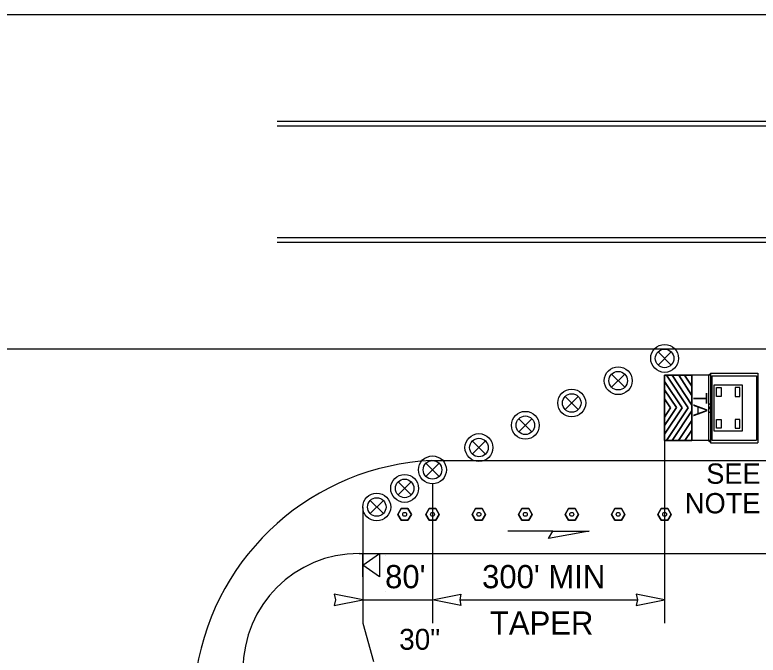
# Model space of a CAD drawing. Extents: x 99958 to 100176, y 99935 to 100011.
# Drawn here: x 100123.446 to 100126.007, y 99973.722 to 99975.928 of the extents above; entities that cross this region are included whole.
import ezdxf

# ---------------------------------------------------------------- set-up
doc = ezdxf.new("R2010")
doc.units = 0
for name, color, linetype in [('RD_ED_ShoulderPavedEdge', 7, 'Continuous'), ('RD_MK_LineEdgeWhite', 7, 'Continuous'), ('RD_MK_LineEdgeYellow', 7, 'Continuous'), ('RD_MK_LineLane', 7, 'Continuous'), ('RD_MK_LineTwoWayLtTurn', 7, 'Continuous'), ('TR_SN_ConstructionSigns', 7, 'Continuous'), ('TR_WZ_PortableSignMountBlk-Wht', 7, 'Continuous'), ('TR_WZ_TrafficSafetyDrum', 7, 'Continuous'), ('TR_WZ_TransportableAttenuator', 7, 'Continuous'), ('TR_WZ_TubularMarker', 7, 'Continuous'), ('TR_WZ_WorkZoneDetails', 7, 'Continuous'), ('TR_WZ_WorkZoneTextCurrent', 7, 'Continuous')]:
    doc.layers.add(name, color=color, linetype=linetype)

msp = doc.modelspace()

# ---------------------------------------------------------------- linework, layer by layer
at = {"layer": 'RD_ED_ShoulderPavedEdge'}
msp.add_line((100124.6319, 99974.0725), (100127.555, 99974.0725), dxfattribs=at)
msp.add_arc((100124.6319, 99973.6725), 0.4, 90, 180, dxfattribs=at)
at = {"layer": 'RD_MK_LineEdgeWhite'}
msp.add_arc((100124.9219, 99973.5319), 0.8615, 92.6555, 170.6116, dxfattribs=at)
at = {"layer": 'RD_MK_LineEdgeYellow'}
msp.add_line((100124.8819, 99974.3925), (100127.555, 99974.3925), dxfattribs=at)
at = {"layer": 'RD_MK_LineLane'}
for points in [[(100127.555, 99975.9284), (100120.32, 99975.9284)], [(100127.555, 99974.7765), (100120.32, 99974.7765)]]:
    msp.add_lwpolyline(points, dxfattribs=at)
at = {"layer": 'RD_MK_LineTwoWayLtTurn'}
for p, q in [((100127.555, 99975.5604), (100124.3495, 99975.5604)), ((100127.555, 99975.1444), (100124.3495, 99975.1444))]:
    msp.add_line(p, q, dxfattribs=at)
for points in [[(100127.555, 99975.5445), (100124.3495, 99975.5445)], [(100127.555, 99975.1604), (100124.3495, 99975.1604)]]:
    msp.add_lwpolyline(points, dxfattribs=at)
at = {"layer": 'TR_WZ_PortableSignMountBlk-Wht'}
msp.add_line((100124.645, 99973.9923), (100124.645, 99974.0723), dxfattribs=at)
msp.add_lwpolyline([(100124.645, 99974.0322), (100124.7025, 99974.0723), (100124.7025, 99973.9923)], close=True, dxfattribs=at)
at = {"layer": 'TR_WZ_TrafficSafetyDrum'}
for p, q in [((100125.7076, 99974.7671), (100125.6623, 99974.7218)), ((100125.6623, 99974.7671), (100125.7076, 99974.7218)), ((100125.5476, 99974.6903), (100125.5023, 99974.645)), ((100125.5023, 99974.6903), (100125.5476, 99974.645)), ((100125.3876, 99974.6135), (100125.3423, 99974.5682)), ((100125.3423, 99974.6135), (100125.3876, 99974.5682)), ((100125.2276, 99974.5367), (100125.1823, 99974.4914)), ((100125.1823, 99974.5367), (100125.2276, 99974.4914)), ((100125.0676, 99974.4599), (100125.0223, 99974.4146)), ((100125.0223, 99974.4599), (100125.0676, 99974.4146)), ((100124.9076, 99974.3831), (100124.8623, 99974.3378)), ((100124.8623, 99974.3831), (100124.9076, 99974.3378)), ((100124.7663, 99974.3191), (100124.8116, 99974.2738)), ((100124.8116, 99974.3191), (100124.7663, 99974.2738)), ((100124.6703, 99974.2551), (100124.7156, 99974.2098)), ((100124.7156, 99974.2551), (100124.6703, 99974.2098))]:
    msp.add_line(p, q, dxfattribs=at)
for centre, radius in [((100125.685, 99974.7445), 0.048), ((100125.685, 99974.7445), 0.048), ((100125.685, 99974.7445), 0.032), ((100125.525, 99974.6677), 0.048), ((100125.525, 99974.6677), 0.048), ((100125.525, 99974.6677), 0.032), ((100125.365, 99974.5909), 0.048), ((100125.365, 99974.5909), 0.048), ((100125.365, 99974.5909), 0.032), ((100125.205, 99974.5141), 0.048), ((100125.205, 99974.5141), 0.048), ((100125.205, 99974.5141), 0.032), ((100125.045, 99974.4373), 0.048), ((100125.045, 99974.4373), 0.048), ((100125.045, 99974.4373), 0.032), ((100124.885, 99974.3605), 0.048), ((100124.885, 99974.3605), 0.048), ((100124.885, 99974.3605), 0.032), ((100124.789, 99974.2965), 0.048), ((100124.789, 99974.2965), 0.048), ((100124.789, 99974.2965), 0.032), ((100124.693, 99974.2324), 0.048), ((100124.693, 99974.2324), 0.048), ((100124.693, 99974.2324), 0.032)]:
    msp.add_circle(centre, radius, dxfattribs=at)
at = {"layer": 'TR_WZ_TransportableAttenuator'}
for p, q in [((100125.8396, 99974.6897), (100125.8432, 99974.6897)), ((100125.8432, 99974.6897), (100125.8432, 99974.4576)), ((100125.8437, 99974.6937), (100126.0062, 99974.6937)), ((100125.8437, 99974.6937), (100125.8437, 99974.4537)), ((100126.0062, 99974.6937), (100126.0062, 99974.4537)), ((100125.685, 99974.6651), (100125.7451, 99974.5746)), ((100125.685, 99974.636), (100125.685, 99974.6651)), ((100125.7451, 99974.5746), (100125.685, 99974.6651)), ((100125.685, 99974.6651), (100125.685, 99974.636)), ((100125.766, 99974.5739), (100125.6912, 99974.6866)), ((100125.6912, 99974.6866), (100125.7116, 99974.6866)), ((100125.6912, 99974.6866), (100125.766, 99974.5739)), ((100125.7116, 99974.6866), (100125.6912, 99974.6866)), ((100125.7116, 99974.6866), (100125.7793, 99974.5838)), ((100125.7793, 99974.5838), (100125.7116, 99974.6866)), ((100125.7793, 99974.6171), (100125.7337, 99974.6866)), ((100125.7337, 99974.6866), (100125.7541, 99974.6866)), ((100125.7541, 99974.6866), (100125.7337, 99974.6866)), ((100125.7337, 99974.6866), (100125.7793, 99974.6171)), ((100125.7541, 99974.6866), (100125.7793, 99974.6484)), ((100125.7793, 99974.6484), (100125.7541, 99974.6866)), ((100125.7793, 99974.4613), (100125.7793, 99974.6866)), ((100125.8437, 99974.6866), (100125.7793, 99974.6866)), ((100125.8361, 99974.6824), (100125.8361, 99974.4649)), ((100125.8437, 99974.6862), (100125.8437, 99974.4613)), ((100125.8483, 99974.6841), (100125.8483, 99974.4633)), ((100125.8483, 99974.6841), (100126.0016, 99974.6841)), ((100126.0016, 99974.6841), (100126.0016, 99974.4633)), ((100125.7793, 99974.6484), (100125.7793, 99974.6171)), ((100125.7793, 99974.6171), (100125.7793, 99974.6484)), ((100125.7258, 99974.5749), (100125.685, 99974.636)), ((100125.685, 99974.636), (100125.7258, 99974.5749)), ((100125.685, 99974.605), (100125.7058, 99974.574)), ((100125.685, 99974.5426), (100125.685, 99974.605)), ((100125.7058, 99974.574), (100125.685, 99974.605)), ((100125.685, 99974.605), (100125.685, 99974.5426)), ((100125.8361, 99974.5906), (100125.8432, 99974.5861)), ((100125.685, 99974.5135), (100125.7258, 99974.5749)), ((100125.7258, 99974.5749), (100125.685, 99974.5135)), ((100125.7451, 99974.5746), (100125.685, 99974.484)), ((100125.685, 99974.484), (100125.7451, 99974.5746)), ((100125.7058, 99974.574), (100125.685, 99974.5426)), ((100125.685, 99974.5426), (100125.7058, 99974.574)), ((100125.6911, 99974.4611), (100125.766, 99974.5739)), ((100125.766, 99974.5739), (100125.6911, 99974.4611)), ((100125.7793, 99974.5638), (100125.7112, 99974.4611)), ((100125.7112, 99974.4611), (100125.7793, 99974.5638)), ((100125.7793, 99974.5838), (100125.7793, 99974.5638)), ((100125.7793, 99974.5638), (100125.7793, 99974.5838)), ((100125.8361, 99974.5568), (100125.8432, 99974.5613)), ((100125.838, 99974.5737), (100125.8413, 99974.5737)), ((100125.8396, 99974.577), (100125.8396, 99974.5703)), ((100125.685, 99974.484), (100125.685, 99974.5135)), ((100125.685, 99974.5135), (100125.685, 99974.484)), ((100125.7332, 99974.4611), (100125.7793, 99974.5306)), ((100125.7793, 99974.5306), (100125.7332, 99974.4611)), ((100125.7793, 99974.5306), (100125.7793, 99974.4974)), ((100125.7793, 99974.4974), (100125.7793, 99974.5306)), ((100125.7793, 99974.4974), (100125.7548, 99974.4611)), ((100125.7548, 99974.4611), (100125.7793, 99974.4974)), ((100125.7112, 99974.4611), (100125.6911, 99974.4611)), ((100125.6911, 99974.4611), (100125.7112, 99974.4611)), ((100125.7548, 99974.4611), (100125.7332, 99974.4611)), ((100125.7332, 99974.4611), (100125.7548, 99974.4611)), ((100125.8437, 99974.4613), (100125.7793, 99974.4613)), ((100125.8483, 99974.4633), (100126.0016, 99974.4633)), ((100125.8396, 99974.4576), (100125.8432, 99974.4576)), ((100125.8437, 99974.4537), (100126.0062, 99974.4537))]:
    msp.add_line(p, q, dxfattribs=at)
for points in [[(100125.7793, 99974.4611), (100125.685, 99974.4611), (100125.685, 99974.6866), (100125.7793, 99974.6866)], [(100125.8563, 99974.6537), (100125.9523, 99974.6537), (100125.9523, 99974.4937), (100125.8563, 99974.4937)], [(100125.8643, 99974.6437), (100125.8803, 99974.6437), (100125.8803, 99974.6137), (100125.8643, 99974.6137)], [(100125.9443, 99974.6437), (100125.9283, 99974.6437), (100125.9283, 99974.6137), (100125.9443, 99974.6137)], [(100125.8643, 99974.5337), (100125.8803, 99974.5337), (100125.8803, 99974.5037), (100125.8643, 99974.5037)], [(100125.9443, 99974.5337), (100125.9283, 99974.5337), (100125.9283, 99974.5037), (100125.9443, 99974.5037)]]:
    msp.add_lwpolyline(points, close=True, dxfattribs=at)
msp.add_lwpolyline([(100125.7793, 99974.6866), (100125.685, 99974.6866), (100125.685, 99974.4611), (100125.7793, 99974.4613)], dxfattribs=at)
for centre, major_axis, start_param, end_param in [((100125.8396, 99974.6824), (0, 0.00732), 6.283185, 7.853982), ((100125.8396, 99974.4649), (0, -0.00732), 4.712389, 6.283185)]:
    msp.add_ellipse(centre, major_axis=major_axis, ratio=0.481608, start_param=start_param, end_param=end_param, dxfattribs=at)
msp.add_ellipse((100125.8396, 99974.5737), major_axis=(0, -0.00338), ratio=0.481608, dxfattribs=at)
at = {"layer": 'TR_WZ_TubularMarker'}
for points in [[(100124.7659, 99974.2071), (100124.7774, 99974.2271), (100124.8005, 99974.2271), (100124.8121, 99974.2071), (100124.8005, 99974.1871), (100124.7774, 99974.1871)], [(100124.8619, 99974.2071), (100124.8734, 99974.2271), (100124.8965, 99974.2271), (100124.9081, 99974.2071), (100124.8965, 99974.1871), (100124.8734, 99974.1871)], [(100125.0219, 99974.2071), (100125.0334, 99974.2271), (100125.0565, 99974.2271), (100125.0681, 99974.2071), (100125.0565, 99974.1871), (100125.0334, 99974.1871)], [(100125.1819, 99974.2071), (100125.1934, 99974.2271), (100125.2165, 99974.2271), (100125.2281, 99974.2071), (100125.2165, 99974.1871), (100125.1934, 99974.1871)], [(100125.3419, 99974.2071), (100125.3534, 99974.2271), (100125.3765, 99974.2271), (100125.3881, 99974.2071), (100125.3765, 99974.1871), (100125.3534, 99974.1871)], [(100125.5019, 99974.2071), (100125.5134, 99974.2271), (100125.5365, 99974.2271), (100125.5481, 99974.2071), (100125.5365, 99974.1871), (100125.5134, 99974.1871)], [(100125.6619, 99974.2071), (100125.6734, 99974.2271), (100125.6965, 99974.2271), (100125.7081, 99974.2071), (100125.6965, 99974.1871), (100125.6734, 99974.1871)]]:
    msp.add_lwpolyline(points, close=True, dxfattribs=at)
for points in [[(100124.7774, 99974.1871), (100124.8005, 99974.1871), (100124.8121, 99974.2071), (100124.8005, 99974.2271), (100124.7774, 99974.2271), (100124.7659, 99974.2071), (100124.7774, 99974.1871)], [(100124.8734, 99974.1871), (100124.8965, 99974.1871), (100124.9081, 99974.2071), (100124.8965, 99974.2271), (100124.8734, 99974.2271), (100124.8619, 99974.2071), (100124.8734, 99974.1871)], [(100125.0334, 99974.1871), (100125.0565, 99974.1871), (100125.0681, 99974.2071), (100125.0565, 99974.2271), (100125.0334, 99974.2271), (100125.0219, 99974.2071), (100125.0334, 99974.1871)], [(100125.1934, 99974.1871), (100125.2165, 99974.1871), (100125.2281, 99974.2071), (100125.2165, 99974.2271), (100125.1934, 99974.2271), (100125.1819, 99974.2071), (100125.1934, 99974.1871)], [(100125.3534, 99974.1871), (100125.3765, 99974.1871), (100125.3881, 99974.2071), (100125.3765, 99974.2271), (100125.3534, 99974.2271), (100125.3419, 99974.2071), (100125.3534, 99974.1871)], [(100125.5134, 99974.1871), (100125.5365, 99974.1871), (100125.5481, 99974.2071), (100125.5365, 99974.2271), (100125.5134, 99974.2271), (100125.5019, 99974.2071), (100125.5134, 99974.1871)], [(100125.6734, 99974.1871), (100125.6965, 99974.1871), (100125.7081, 99974.2071), (100125.6965, 99974.2271), (100125.6734, 99974.2271), (100125.6619, 99974.2071), (100125.6734, 99974.1871)]]:
    msp.add_lwpolyline(points, dxfattribs=at)
for centre in [(100124.789, 99974.2071), (100124.885, 99974.2071), (100125.045, 99974.2071), (100125.205, 99974.2071), (100125.365, 99974.2071), (100125.525, 99974.2071), (100125.685, 99974.2071)]:
    msp.add_circle(centre, 0.00667, dxfattribs=at)
at = {"layer": 'TR_WZ_WorkZoneDetails'}
for p, q in [((100125.685, 99974.4611), (100125.685, 99973.8325)), ((100124.885, 99974.3125), (100124.885, 99973.8325)), ((100124.645, 99974.2307), (100124.645, 99973.8325)), ((100125.2992, 99974.1488), (100125.1449, 99974.1488)), ((100124.7227, 99974.0646), (100124.7227, 99974.0646)), ((100124.7227, 99973.9403), (100124.7227, 99973.9403)), ((100124.645, 99973.9125), (100124.885, 99973.9125)), ((100124.9787, 99973.9125), (100125.5912, 99973.9125)), ((100124.645, 99973.8325), (100124.6812, 99973.6995))]:
    msp.add_line(p, q, dxfattribs=at)
for points in [[(100125.425, 99974.1488), (100125.285, 99974.1241), (100125.2992, 99974.1488)], [(100124.645, 99973.9125), (100124.5467, 99973.9317), (100124.5513, 99973.9125), (100124.5467, 99973.8932)], [(100124.885, 99973.9125), (100124.9832, 99973.9317), (100124.9787, 99973.9125), (100124.9832, 99973.8932)], [(100125.685, 99973.9125), (100125.5867, 99973.9317), (100125.5912, 99973.9125), (100125.5867, 99973.8932)]]:
    msp.add_lwpolyline(points, close=True, dxfattribs=at)

# ---------------------------------------------------------------- texts
at = {"layer": 'TR_SN_ConstructionSigns'}
msp.add_text('30"', height=0.072, rotation=360, dxfattribs=at).set_placement((100124.7702, 99973.7405))
at = {"layer": 'TR_WZ_TransportableAttenuator'}
msp.add_text('TA', height=0.048, rotation=270, dxfattribs=at).set_placement((100125.7837, 99974.6263))
at = {"layer": 'TR_WZ_WorkZoneTextCurrent'}
for s, height, p in [('SEE', 0.07, (100125.8286, 99974.3125)), ('NOTE 4', 0.07, (100125.755, 99974.2105)), ("80'", 0.08, (100124.7217, 99973.9525)), ("300' MIN", 0.08, (100125.0559, 99973.9525)), ('TAPER', 0.08, (100125.0829, 99973.7925))]:
    msp.add_text(s, height=height, dxfattribs=at).set_placement(p)

doc.saveas('drawing.dxf')
